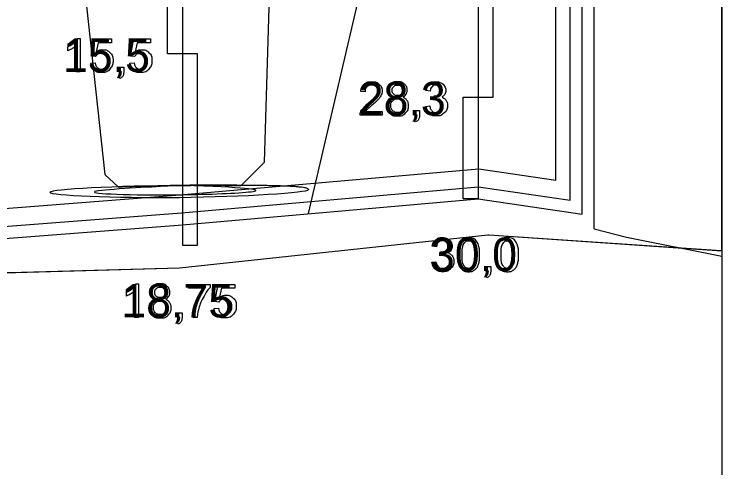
# Model space of a CAD drawing. Extents: x 700746 to 706058, y 6570320 to 6580460.
# Drawn here: x 704281.7 to 704400.1, y 6575738.4 to 6575814.3 of the extents above; entities that cross this region are included whole.
import ezdxf

# ---------------------------------------------------------------- set-up
doc = ezdxf.new("R2010")
doc.units = 0
for name, color, linetype in [('Default', 7, 'Continuous'), ('GEOLPUNKT', 7, 'Continuous'), ('illumineerimisjooned', 7, 'Continuous'), ('PIIR', 7, 'Continuous'), ('Plokid', 7, 'Continuous'), ('Täide', 7, 'Continuous'), ('vahekiht', 7, 'Continuous')]:
    doc.layers.add(name, color=color, linetype=linetype)

msp = doc.modelspace()

# ---------------------------------------------------------------- linework, layer by layer
at = {"layer": 'Default'}
msp.add_open_spline([(704309.85, 6575785.63), (704330.92, 6575784.94), (704309.85, 6575783.63), (704287.73, 6575784.47), (704309.85, 6575785.63), (704309.85, 6575785.63), (704309.85, 6575785.63)], degree=3, dxfattribs=at)
at = {"layer": 'GEOLPUNKT'}
for points in [[(704359.32, 6576083.37), (704359.32, 6575783.37)], [(704309.85, 6575963.13), (704309.85, 6575775.63)], [(704292.29, 6575810.24), (704292.73, 6575810.24), (704292.73, 6575804.62)], [(704295.27, 6575807.18), (704294.62, 6575807.27), (704295.16, 6575810.15), (704297.95, 6575810.15), (704297.95, 6575809.49), (704295.71, 6575809.49), (704295.41, 6575807.99)], [(704301.79, 6575807.18), (704301.14, 6575807.27), (704301.69, 6575810.15), (704304.47, 6575810.15), (704304.47, 6575809.49), (704302.23, 6575809.49), (704301.93, 6575807.99)], [(704290.67, 6575808.17), (704290.67, 6575808.83)], [(704292.73, 6575804.62), (704292.05, 6575804.62), (704292.05, 6575809)], [(704294.5, 6575806.09), (704295.22, 6575806.15)], [(704301.02, 6575806.09), (704301.74, 6575806.15)], [(704299.22, 6575804.62), (704299.22, 6575805.4), (704300, 6575805.4), (704300, 6575804.62)], [(704299.36, 6575803.51), (704299.17, 6575803.8)], [(704299.61, 6575804.62), (704299.22, 6575804.62)], [(704340.4, 6575801.29), (704339.69, 6575801.36)], [(704351.29, 6575801.41), (704350.6, 6575801.53)], [(704351.89, 6575800.01), (704351.96, 6575800.62)], [(704350.53, 6575798.84), (704351.22, 6575798.93)], [(704343.26, 6575798.02), (704343.26, 6575797.36), (704339.56, 6575797.36)], [(704340.52, 6575798.02), (704343.26, 6575798.02)], [(704348.72, 6575797.36), (704348.72, 6575798.14), (704349.51, 6575798.14), (704349.51, 6575797.36)], [(704348.87, 6575796.25), (704348.68, 6575796.54)], [(704349.11, 6575797.36), (704348.72, 6575797.36)], [(704352.34, 6575775.33), (704351.66, 6575775.45)], [(704352.94, 6575773.94), (704353.02, 6575774.54)], [(704351.59, 6575772.77), (704352.27, 6575772.86)], [(704360.65, 6575771.28), (704360.65, 6575772.06), (704361.43, 6575772.06), (704361.43, 6575771.28)], [(704360.8, 6575770.17), (704360.61, 6575770.47)], [(704361.04, 6575771.28), (704360.65, 6575771.28)], [(704302.06, 6575769.16), (704302.5, 6575769.16), (704302.5, 6575763.54)], [(704310.83, 6575768.41), (704310.83, 6575769.07), (704314.45, 6575769.07), (704314.45, 6575768.54)], [(704313.57, 6575768.41), (704310.83, 6575768.41)], [(704315.9, 6575766.11), (704315.26, 6575766.19), (704315.8, 6575769.07), (704318.58, 6575769.07), (704318.58, 6575768.41), (704316.35, 6575768.41), (704316.05, 6575766.91)], [(704300.44, 6575767.09), (704300.44, 6575767.76)], [(704302.5, 6575763.54), (704301.81, 6575763.54), (704301.81, 6575767.92)], [(704315.13, 6575765.01), (704315.85, 6575765.07)], [(704308.98, 6575763.54), (704308.98, 6575764.32), (704309.76, 6575764.32), (704309.76, 6575763.54)], [(704309.37, 6575763.54), (704308.98, 6575763.54)], [(704312.32, 6575763.54), (704311.61, 6575763.54)], [(704309.13, 6575762.43), (704308.94, 6575762.73)]]:
    msp.add_lwpolyline(points, dxfattribs=at)
for points in [[(704307.35, 6575825.63), (704309.85, 6575825.63), (704309.85, 6575807.63), (704307.35, 6575807.63)], [(704361.82, 6575823.37), (704359.32, 6575823.37), (704359.32, 6575800.37), (704361.82, 6575800.37)], [(704312.35, 6575807.63), (704309.85, 6575807.63), (704309.85, 6575775.63), (704312.35, 6575775.63)], [(704356.82, 6575800.37), (704359.32, 6575800.37), (704359.32, 6575783.37), (704356.82, 6575783.37)]]:
    msp.add_lwpolyline(points, close=True, dxfattribs=at)
for points in [[(704290.67, 6575808.83), (704291.25, 6575809.11), (704291.68, 6575809.49), (704292.11, 6575809.88), (704292.29, 6575810.24)], [(704292.05, 6575809), (704291.8, 6575808.76), (704291.4, 6575808.53), (704290.99, 6575808.29), (704290.67, 6575808.17)], [(704295.41, 6575807.99), (704295.92, 6575808.34), (704296.47, 6575808.34), (704297.2, 6575808.34), (704297.71, 6575807.83), (704298.21, 6575807.32), (704298.21, 6575806.52), (704298.21, 6575805.76), (704297.77, 6575805.21), (704297.23, 6575804.52), (704296.3, 6575804.52), (704295.53, 6575804.52), (704295.05, 6575804.95), (704294.57, 6575805.38), (704294.5, 6575806.09)], [(704301.93, 6575807.99), (704302.44, 6575808.34), (704302.99, 6575808.34), (704303.72, 6575808.34), (704304.23, 6575807.83), (704304.73, 6575807.32), (704304.73, 6575806.52), (704304.73, 6575805.76), (704304.29, 6575805.21), (704303.75, 6575804.52), (704302.82, 6575804.52), (704302.05, 6575804.52), (704301.57, 6575804.95), (704301.09, 6575805.38), (704301.02, 6575806.09)], [(704295.22, 6575806.15), (704295.3, 6575805.62), (704295.59, 6575805.35), (704295.88, 6575805.09), (704296.3, 6575805.09), (704296.8, 6575805.09), (704297.14, 6575805.46), (704297.48, 6575805.84), (704297.48, 6575806.46), (704297.48, 6575807.05), (704297.15, 6575807.39), (704296.82, 6575807.73), (704296.29, 6575807.73), (704295.95, 6575807.73), (704295.68, 6575807.58), (704295.42, 6575807.43), (704295.27, 6575807.18)], [(704301.74, 6575806.15), (704301.82, 6575805.62), (704302.11, 6575805.35), (704302.4, 6575805.09), (704302.82, 6575805.09), (704303.32, 6575805.09), (704303.66, 6575805.46), (704304, 6575805.84), (704304, 6575806.46), (704304, 6575807.05), (704303.67, 6575807.39), (704303.35, 6575807.73), (704302.81, 6575807.73), (704302.47, 6575807.73), (704302.21, 6575807.58), (704301.94, 6575807.43), (704301.79, 6575807.18)], [(704299.17, 6575803.8), (704299.39, 6575803.9), (704299.49, 6575804.08), (704299.6, 6575804.27), (704299.61, 6575804.62)], [(704300, 6575804.62), (704300, 6575804.19), (704299.85, 6575803.92), (704299.69, 6575803.65), (704299.36, 6575803.51)], [(704339.56, 6575797.36), (704339.56, 6575797.61), (704339.64, 6575797.84), (704339.79, 6575798.22), (704340.1, 6575798.58), (704340.41, 6575798.95), (704341, 6575799.43), (704341.91, 6575800.18), (704342.23, 6575800.62), (704342.55, 6575801.05), (704342.55, 6575801.44), (704342.55, 6575801.85), (704342.26, 6575802.13), (704341.96, 6575802.41), (704341.5, 6575802.41), (704341, 6575802.41), (704340.7, 6575802.11), (704340.4, 6575801.82), (704340.4, 6575801.29)], [(704339.69, 6575801.36), (704339.76, 6575802.15), (704340.24, 6575802.57), (704340.71, 6575802.98), (704341.51, 6575802.98), (704342.32, 6575802.98), (704342.79, 6575802.53), (704343.26, 6575802.09), (704343.26, 6575801.43), (704343.26, 6575801.09), (704343.12, 6575800.77), (704342.98, 6575800.44), (704342.66, 6575800.08), (704342.34, 6575799.72), (704341.6, 6575799.1), (704340.99, 6575798.58), (704340.81, 6575798.39), (704340.63, 6575798.21), (704340.52, 6575798.02)], [(704345.07, 6575800.4), (704344.64, 6575800.55), (704344.43, 6575800.84), (704344.22, 6575801.13), (704344.22, 6575801.54), (704344.22, 6575802.15), (704344.66, 6575802.56), (704345.1, 6575802.98), (704345.83, 6575802.98), (704346.56, 6575802.98), (704347.01, 6575802.55), (704347.45, 6575802.13), (704347.45, 6575801.52), (704347.45, 6575801.13), (704347.25, 6575800.84), (704347.04, 6575800.55), (704346.63, 6575800.4), (704347.14, 6575800.23), (704347.41, 6575799.86), (704347.68, 6575799.48), (704347.68, 6575798.96), (704347.68, 6575798.24), (704347.17, 6575797.75), (704346.67, 6575797.26), (704345.84, 6575797.26), (704345.01, 6575797.26), (704344.5, 6575797.76), (704343.99, 6575798.25), (704343.99, 6575798.98), (704343.99, 6575799.53), (704344.27, 6575799.9), (704344.55, 6575800.26), (704345.07, 6575800.4)], [(704344.93, 6575801.56), (704344.93, 6575801.17), (704345.18, 6575800.91), (704345.44, 6575800.66), (704345.84, 6575800.66), (704346.24, 6575800.66), (704346.49, 6575800.91), (704346.74, 6575801.16), (704346.74, 6575801.52), (704346.74, 6575801.9), (704346.48, 6575802.16), (704346.23, 6575802.42), (704345.84, 6575802.42), (704345.44, 6575802.42), (704345.19, 6575802.16), (704344.93, 6575801.91), (704344.93, 6575801.56)], [(704350.6, 6575801.53), (704350.72, 6575802.22), (704351.17, 6575802.6), (704351.62, 6575802.98), (704352.28, 6575802.98), (704352.74, 6575802.98), (704353.13, 6575802.78), (704353.51, 6575802.59), (704353.72, 6575802.25), (704353.92, 6575801.91), (704353.92, 6575801.53), (704353.92, 6575801.16), (704353.73, 6575800.87), (704353.53, 6575800.57), (704353.15, 6575800.39), (704353.65, 6575800.28), (704353.92, 6575799.92), (704354.2, 6575799.56), (704354.2, 6575799.02), (704354.2, 6575798.28), (704353.66, 6575797.77), (704353.13, 6575797.26), (704352.31, 6575797.26), (704351.57, 6575797.26), (704351.09, 6575797.7), (704350.6, 6575798.14), (704350.53, 6575798.84)], [(704351.96, 6575800.62), (704352.03, 6575800.61), (704352.07, 6575800.61), (704352.51, 6575800.61), (704352.86, 6575800.84), (704353.21, 6575801.07), (704353.21, 6575801.54), (704353.21, 6575801.92), (704352.96, 6575802.17), (704352.7, 6575802.42), (704352.3, 6575802.42), (704351.9, 6575802.42), (704351.63, 6575802.16), (704351.36, 6575801.91), (704351.29, 6575801.41)], [(704344.7, 6575798.98), (704344.7, 6575798.68), (704344.84, 6575798.41), (704344.98, 6575798.13), (704345.25, 6575797.98), (704345.53, 6575797.83), (704345.84, 6575797.83), (704346.34, 6575797.83), (704346.66, 6575798.15), (704346.97, 6575798.46), (704346.97, 6575798.95), (704346.97, 6575799.45), (704346.65, 6575799.77), (704346.32, 6575800.1), (704345.82, 6575800.1), (704345.34, 6575800.1), (704345.02, 6575799.78), (704344.7, 6575799.46), (704344.7, 6575798.98)], [(704351.22, 6575798.93), (704351.34, 6575798.35), (704351.62, 6575798.09), (704351.9, 6575797.83), (704352.31, 6575797.83), (704352.8, 6575797.83), (704353.13, 6575798.17), (704353.47, 6575798.5), (704353.47, 6575799), (704353.47, 6575799.47), (704353.16, 6575799.78), (704352.85, 6575800.09), (704352.37, 6575800.09), (704352.18, 6575800.09), (704351.89, 6575800.01)], [(704348.68, 6575796.54), (704348.89, 6575796.64), (704349, 6575796.82), (704349.1, 6575797.01), (704349.11, 6575797.36)], [(704349.51, 6575797.36), (704349.51, 6575796.93), (704349.35, 6575796.66), (704349.2, 6575796.39), (704348.87, 6575796.25)], [(704351.66, 6575775.45), (704351.78, 6575776.14), (704352.23, 6575776.52), (704352.68, 6575776.9), (704353.34, 6575776.9), (704353.8, 6575776.9), (704354.19, 6575776.71), (704354.57, 6575776.51), (704354.78, 6575776.17), (704354.98, 6575775.83), (704354.98, 6575775.45), (704354.98, 6575775.09), (704354.79, 6575774.79), (704354.59, 6575774.49), (704354.21, 6575774.32), (704354.71, 6575774.2), (704354.98, 6575773.84), (704355.25, 6575773.48), (704355.25, 6575772.94), (704355.25, 6575772.21), (704354.72, 6575771.7), (704354.18, 6575771.19), (704353.37, 6575771.19), (704352.63, 6575771.19), (704352.14, 6575771.63), (704351.66, 6575772.07), (704351.59, 6575772.77)], [(704353.02, 6575774.54), (704353.09, 6575774.53), (704353.13, 6575774.53), (704353.57, 6575774.53), (704353.92, 6575774.76), (704354.27, 6575774.99), (704354.27, 6575775.47), (704354.27, 6575775.84), (704354.02, 6575776.09), (704353.76, 6575776.34), (704353.35, 6575776.34), (704352.95, 6575776.34), (704352.69, 6575776.09), (704352.42, 6575775.84), (704352.34, 6575775.33)], [(704355.93, 6575774.04), (704355.93, 6575775.04), (704356.14, 6575775.64), (704356.34, 6575776.25), (704356.74, 6575776.58), (704357.15, 6575776.9), (704357.76, 6575776.9), (704358.21, 6575776.9), (704358.55, 6575776.72), (704358.89, 6575776.54), (704359.11, 6575776.2), (704359.33, 6575775.86), (704359.46, 6575775.37), (704359.58, 6575774.88), (704359.58, 6575774.04), (704359.58, 6575773.06), (704359.38, 6575772.45), (704359.18, 6575771.85), (704358.77, 6575771.52), (704358.37, 6575771.19), (704357.76, 6575771.19), (704356.95, 6575771.19), (704356.49, 6575771.77), (704355.93, 6575772.47), (704355.93, 6575774.04)], [(704362.45, 6575774.04), (704362.45, 6575775.04), (704362.66, 6575775.64), (704362.86, 6575776.25), (704363.27, 6575776.58), (704363.67, 6575776.9), (704364.28, 6575776.9), (704364.73, 6575776.9), (704365.07, 6575776.72), (704365.41, 6575776.54), (704365.63, 6575776.2), (704365.85, 6575775.86), (704365.98, 6575775.37), (704366.1, 6575774.88), (704366.1, 6575774.04), (704366.1, 6575773.06), (704365.9, 6575772.45), (704365.7, 6575771.85), (704365.3, 6575771.52), (704364.89, 6575771.19), (704364.28, 6575771.19), (704363.47, 6575771.19), (704363.01, 6575771.77), (704362.45, 6575772.47), (704362.45, 6575774.04)], [(704356.64, 6575774.04), (704356.64, 6575772.66), (704356.96, 6575772.21), (704357.28, 6575771.75), (704357.76, 6575771.75), (704358.23, 6575771.75), (704358.55, 6575772.21), (704358.87, 6575772.67), (704358.87, 6575774.04), (704358.87, 6575775.43), (704358.55, 6575775.88), (704358.23, 6575776.34), (704357.75, 6575776.34), (704357.28, 6575776.34), (704356.99, 6575775.94), (704356.64, 6575775.42), (704356.64, 6575774.04)], [(704363.16, 6575774.04), (704363.16, 6575772.66), (704363.48, 6575772.21), (704363.81, 6575771.75), (704364.28, 6575771.75), (704364.75, 6575771.75), (704365.07, 6575772.21), (704365.39, 6575772.67), (704365.39, 6575774.04), (704365.39, 6575775.43), (704365.07, 6575775.88), (704364.75, 6575776.34), (704364.27, 6575776.34), (704363.8, 6575776.34), (704363.52, 6575775.94), (704363.16, 6575775.42), (704363.16, 6575774.04)], [(704352.27, 6575772.86), (704352.39, 6575772.27), (704352.68, 6575772.02), (704352.96, 6575771.76), (704353.37, 6575771.76), (704353.86, 6575771.76), (704354.19, 6575772.09), (704354.52, 6575772.43), (704354.52, 6575772.93), (704354.52, 6575773.4), (704354.21, 6575773.71), (704353.9, 6575774.01), (704353.43, 6575774.01), (704353.23, 6575774.01), (704352.94, 6575773.94)], [(704360.61, 6575770.47), (704360.82, 6575770.56), (704360.93, 6575770.75), (704361.03, 6575770.93), (704361.04, 6575771.28)], [(704361.43, 6575771.28), (704361.43, 6575770.85), (704361.28, 6575770.58), (704361.13, 6575770.32), (704360.8, 6575770.17)], [(704300.44, 6575767.76), (704301.01, 6575768.03), (704301.45, 6575768.42), (704301.88, 6575768.8), (704302.06, 6575769.16)], [(704305.32, 6575766.58), (704304.89, 6575766.74), (704304.69, 6575767.03), (704304.48, 6575767.32), (704304.48, 6575767.72), (704304.48, 6575768.33), (704304.92, 6575768.75), (704305.36, 6575769.16), (704306.09, 6575769.16), (704306.82, 6575769.16), (704307.26, 6575768.74), (704307.71, 6575768.31), (704307.71, 6575767.7), (704307.71, 6575767.31), (704307.51, 6575767.03), (704307.3, 6575766.74), (704306.88, 6575766.58), (704307.4, 6575766.41), (704307.67, 6575766.04), (704307.94, 6575765.67), (704307.94, 6575765.15), (704307.94, 6575764.43), (704307.43, 6575763.94), (704306.93, 6575763.45), (704306.1, 6575763.45), (704305.27, 6575763.45), (704304.76, 6575763.94), (704304.25, 6575764.43), (704304.25, 6575765.16), (704304.25, 6575765.71), (704304.53, 6575766.08), (704304.81, 6575766.45), (704305.32, 6575766.58)], [(704305.19, 6575767.75), (704305.19, 6575767.35), (704305.44, 6575767.1), (704305.69, 6575766.85), (704306.1, 6575766.85), (704306.5, 6575766.85), (704306.75, 6575767.1), (704307, 6575767.35), (704307, 6575767.71), (704307, 6575768.09), (704306.74, 6575768.34), (704306.48, 6575768.6), (704306.1, 6575768.6), (704305.7, 6575768.6), (704305.45, 6575768.35), (704305.19, 6575768.1), (704305.19, 6575767.75)], [(704311.61, 6575763.54), (704311.62, 6575764.2), (704311.87, 6575765.14), (704312.12, 6575766.08), (704312.58, 6575766.94), (704313.05, 6575767.81), (704313.57, 6575768.41)], [(704314.45, 6575768.54), (704313.92, 6575767.97), (704313.4, 6575767.02), (704312.87, 6575766.08), (704312.58, 6575765.08), (704312.38, 6575764.38), (704312.32, 6575763.54)], [(704301.81, 6575767.92), (704301.56, 6575767.69), (704301.16, 6575767.45), (704300.76, 6575767.21), (704300.44, 6575767.09)], [(704316.05, 6575766.91), (704316.55, 6575767.26), (704317.11, 6575767.26), (704317.84, 6575767.26), (704318.34, 6575766.75), (704318.85, 6575766.24), (704318.85, 6575765.44), (704318.85, 6575764.68), (704318.4, 6575764.13), (704317.86, 6575763.45), (704316.93, 6575763.45), (704316.17, 6575763.45), (704315.69, 6575763.88), (704315.2, 6575764.3), (704315.13, 6575765.01)], [(704304.96, 6575765.16), (704304.96, 6575764.87), (704305.1, 6575764.59), (704305.24, 6575764.31), (704305.51, 6575764.16), (704305.79, 6575764.01), (704306.1, 6575764.01), (704306.6, 6575764.01), (704306.91, 6575764.33), (704307.23, 6575764.65), (704307.23, 6575765.14), (704307.23, 6575765.63), (704306.9, 6575765.96), (704306.58, 6575766.28), (704306.08, 6575766.28), (704305.6, 6575766.28), (704305.28, 6575765.96), (704304.96, 6575765.64), (704304.96, 6575765.16)], [(704315.85, 6575765.07), (704315.93, 6575764.54), (704316.23, 6575764.28), (704316.52, 6575764.01), (704316.93, 6575764.01), (704317.43, 6575764.01), (704317.77, 6575764.39), (704318.12, 6575764.76), (704318.12, 6575765.38), (704318.12, 6575765.97), (704317.79, 6575766.31), (704317.46, 6575766.65), (704316.92, 6575766.65), (704316.59, 6575766.65), (704316.32, 6575766.5), (704316.05, 6575766.35), (704315.9, 6575766.11)], [(704308.94, 6575762.73), (704309.15, 6575762.82), (704309.26, 6575763.01), (704309.36, 6575763.19), (704309.37, 6575763.54)], [(704309.76, 6575763.54), (704309.76, 6575763.11), (704309.61, 6575762.84), (704309.46, 6575762.58), (704309.13, 6575762.43)]]:
    msp.add_open_spline(points, degree=3, dxfattribs=at)
at = {"layer": 'illumineerimisjooned'}
msp.add_line((704374.74, 6575783.14), (704374.74, 6576081.12), dxfattribs=at)
msp.add_lwpolyline([(704167.84, 6575784.84), (704176.75, 6575782.79), (704224.71, 6575774.1), (704251.61, 6575776.57), (704309.69, 6575781.04), (704359.37, 6575785.38), (704374.74, 6575783.14)], dxfattribs=at)
at = {"layer": 'PIIR'}
msp.add_line((704376.74, 6575780.83), (704376.74, 6576091.04), dxfattribs=at)
msp.add_lwpolyline([(704079.76, 6575803.96), (704101.7, 6575798.07), (704176.34, 6575780.83), (704224.62, 6575772.09), (704251.78, 6575774.58), (704309.85, 6575779.05), (704359.32, 6575783.37), (704359.32, 6575783.37), (704376.74, 6575780.83)], dxfattribs=at)
at = {"layer": 'Plokid'}
for p, q in [((704378.74, 6575778.35), (704378.74, 6576085.73)), ((704372.34, 6575786.52), (704372.34, 6576077.58))]:
    msp.add_line(p, q, dxfattribs=at)
for points in [[(704170.24, 6575787.37), (704177.35, 6575785.73), (704224.84, 6575777.13), (704251.36, 6575779.56), (704309.44, 6575784.03), (704359.46, 6575788.4), (704372.34, 6575786.52)], [(704378.74, 6575778.35), (704384.17, 6575776.96), (704400.13, 6575773.79)]]:
    msp.add_lwpolyline(points, dxfattribs=at)
at = {"layer": 'Täide'}
msp.add_line((704400.13, 6575774.68), (704400.13, 6576087.51), dxfattribs=at)
for points in [[(704400.13, 6576097.36), (704400.13, 6575717.56), (704400.13, 6575709.56), (704400.13, 6575709.56)], [(704319.69, 6575785.61), (704323.56, 6575789.53), (704326.61, 6575891.19), (704322.47, 6575941.09), (704317.55, 6575958.49), (704309.85, 6575963.13), (704300.46, 6575957.26), (704296.15, 6575941.55), (704290.45, 6575872.61), (704293.78, 6575815.62), (704296.82, 6575787.43), (704299.07, 6575785.39)], [(704174.08, 6575781.35), (704174.08, 6575781.35), (704174.08, 6575781.35), (704174.08, 6575781.35), (704174.08, 6575781.35), (704176.34, 6575780.83), (704224.62, 6575772.09), (704252.45, 6575770.23), (704252.45, 6575770.23), (704309.33, 6575771.83), (704360.98, 6575777.38), (704361.1, 6575777.36), (704361.1, 6575777.36), (704400, 6575774.73), (704400, 6575774.73)], [(704174.08, 6575781.35), (704176.34, 6575780.83), (704224.62, 6575772.09), (704251.78, 6575773.34), (704280.89, 6575771.03), (704309.33, 6575771.83), (704360.98, 6575777.38), (704361.1, 6575777.36), (704400.13, 6575774.68)], [(704400.13, 6575751.87), (704400.13, 6575743.87), (704400.13, 6575743.87)]]:
    msp.add_lwpolyline(points, dxfattribs=at)
for points, degree in [([(704309.85, 6575785.63), (704298.79, 6575785.53), (704276.67, 6575784.43), (704309.34, 6575783.05), (704330.92, 6575784.44), (704330.92, 6575784.94)], 3), ([(704299.07, 6575785.39), (704302.37, 6575785.51), (704306.1, 6575785.59), (704309.82, 6575785.63)], 2), ([(704309.82, 6575785.63), (704309.83, 6575785.63), (704309.84, 6575785.63), (704309.85, 6575785.63)], 2), ([(704309.85, 6575785.63), (704313.25, 6575785.66), (704316.65, 6575785.65), (704319.69, 6575785.61)], 2), ([(704312.97, 6575785.65), (704311.94, 6575785.65), (704310.9, 6575785.64), (704309.85, 6575785.63)], 2), ([(704330.92, 6575784.94), (704330.91, 6575785.38), (704322.36, 6575785.67), (704312.97, 6575785.65)], 2), ([(704330.92, 6575784.94), (704330.92, 6575784.94), (704330.92, 6575784.94), (704330.92, 6575784.94)], 2)]:
    msp.add_open_spline(points, degree=degree, dxfattribs=at)
at = {"layer": 'vahekiht'}
msp.add_lwpolyline([(704376.67, 6576083.84), (704358.2, 6575897.92), (704330.87, 6575780.94)], dxfattribs=at)

# ---------------------------------------------------------------- texts
at = {"layer": 'GEOLPUNKT'}
for s, p in [('15,5', (704289.82, 6575804.62)), ('28,3', (704339.33, 6575797.36)), ('30,0', (704351.26, 6575771.28)), ('18,75', (704299.59, 6575763.54))]:
    msp.add_text(s, height=5.6, dxfattribs=at).set_placement(p)

doc.saveas('drawing.dxf')
